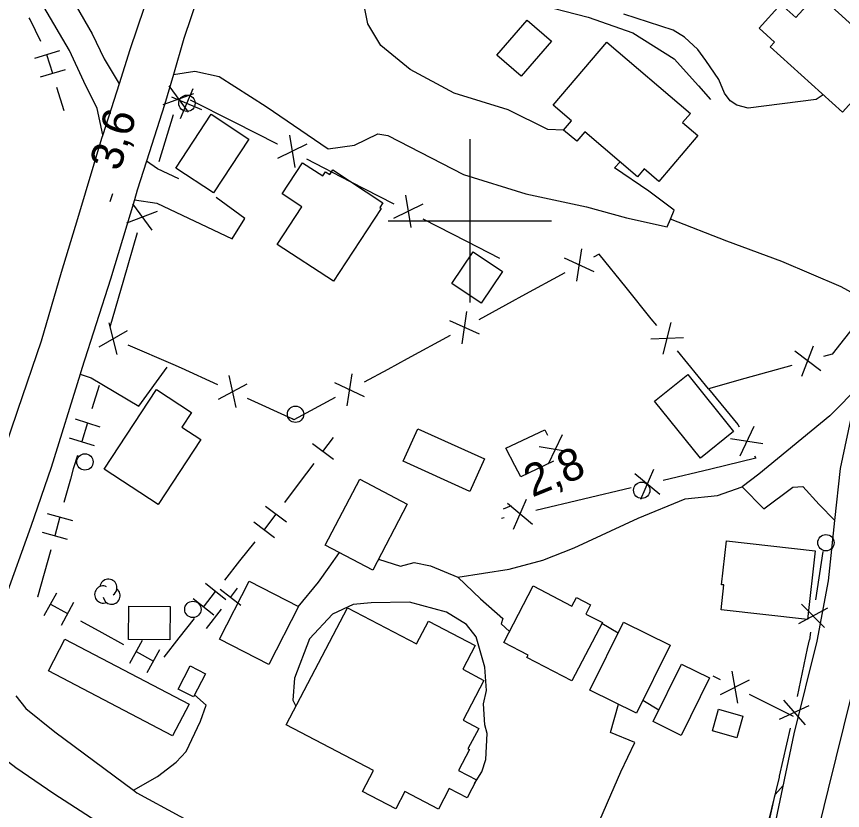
# Model space of a CAD drawing. Extents: x 362852 to 366875, y 5563573 to 5566479.
# Drawn here: x 363544.5 to 363645.6, y 5564327.8 to 5564425 of the extents above; entities that cross this region are included whole.
import ezdxf

# ---------------------------------------------------------------- set-up
doc = ezdxf.new("R2010")
doc.units = 0
for name, color, linetype in [('Niveau 19', 7, 'Continuous'), ('Niveau 2', 7, 'Continuous'), ('Niveau 21', 7, 'Continuous'), ('Niveau 22', 7, 'Continuous'), ('Niveau 3', 7, 'Continuous'), ('Niveau 31', 7, 'Continuous'), ('Niveau 36', 7, 'Continuous'), ('Niveau 37', 7, 'Continuous'), ('Niveau 44', 7, 'Continuous'), ('Niveau 61', 7, 'Continuous')]:
    doc.layers.add(name, color=color, linetype=linetype)

msp = doc.modelspace()

# ---------------------------------------------------------------- linework, layer by layer
at = {"layer": 'Niveau 19'}
for points in [[(363555.06, 5564410.53), (363554.35, 5564413.76), (363552.74, 5564417.08), (363550.97, 5564420.84), (363547.82, 5564426.2), (363545.6, 5564429.8), (363542.71, 5564430.86), (363542.49, 5564434.61), (363541.27, 5564438.82), (363543.56, 5564440.35), (363544.37, 5564439.68), (363545.12, 5564436.85), (363545.65, 5564435.43), (363546.72, 5564433.62), (363550.3, 5564428.94), (363553.77, 5564422.9), (363555.22, 5564419.83), (363557.05, 5564416.78)], [(363611.48, 5564411.11), (363609.53, 5564411.2), (363604.68, 5564413.59), (363598.08, 5564415.62), (363592.69, 5564418.54), (363589.08, 5564421.47), (363587.5, 5564424.11), (363586.54, 5564429.01)], [(363563.69, 5564417.91), (363566.34, 5564418.31), (363569.29, 5564417.68), (363575.06, 5564414.01), (363582.63, 5564408.8), (363585.88, 5564409.25), (363588.74, 5564410.64), (363589.95, 5564410.46), (363599.24, 5564405.69), (363606.84, 5564403.31), (363614.27, 5564401.71), (363619.16, 5564400.36), (363624.17, 5564399.25), (363624.57, 5564400.21), (363625.02, 5564401.32), (363621.93, 5564403.61), (363617.69, 5564406.47), (363618.39, 5564407.21)], [(363564.36, 5564405.14), (363561.75, 5564406.37), (363560.4, 5564407.3)], [(363558.92, 5564402.58), (363561.68, 5564402.14), (363570.89, 5564397.8), (363572.45, 5564400.29), (363568.92, 5564402.87)], [(363552.27, 5564381.21), (363553.61, 5564380.76), (363559.48, 5564377.29), (363562.95, 5564382.06)], [(363647.85, 5564379.9), (363644.08, 5564376.12), (363635.38, 5564368.96), (363633.34, 5564367.42), (363635.98, 5564364.71), (363639.54, 5564367.39), (363640.76, 5564367.47), (363642.75, 5564365.26), (363644.67, 5564363.3)], [(363578.99, 5564352.71), (363581.48, 5564355.76), (363582.79, 5564357.56), (363584.04, 5564359.36)], [(363588.8, 5564358.58), (363591.52, 5564357.71), (363593.18, 5564358.14), (363595.17, 5564357.73), (363598.51, 5564356.34), (363601.3, 5564353.72), (363604.05, 5564351.29), (363603.82, 5564350.63), (363604.85, 5564349.69)], [(363600.57, 5564331.1), (363601.48, 5564332.52), (363601.96, 5564334.04), (363602.1, 5564337.21), (363601.84, 5564338.29), (363601.67, 5564340.84), (363602.02, 5564342.47), (363601.82, 5564345.33), (363600.79, 5564349.05), (363599.6, 5564350.55), (363597.14, 5564352.08), (363592.59, 5564353.29), (363587.9, 5564353.21), (363585.72, 5564353.02), (363583.19, 5564351.81), (363580.35, 5564348.82), (363578.53, 5564344), (363578.32, 5564341.3), (363578.7, 5564340.56)], [(363558.81, 5564330.27), (363561.77, 5564331.96), (363564.02, 5564333.68), (363565.25, 5564335.02), (363567.02, 5564338.71), (363567.72, 5564340.68), (363566.3, 5564341.94)], [(363602.43, 5564305.71), (363603.08, 5564307.97), (363605.47, 5564317.13), (363607.76, 5564321.66), (363611.98, 5564323.81), (363614.65, 5564323.66), (363615.1, 5564324.71), (363618.47, 5564332.51), (363620.21, 5564336.12), (363617.23, 5564337.33), (363618.2, 5564340.8)]]:
    msp.add_lwpolyline(points, dxfattribs=at)
at = {"layer": 'Niveau 2'}
for points in [[(363643.3, 5564415.44), (363643.28, 5564415.41), (363642.39, 5564414.85), (363634.08, 5564413.8), (363632.68, 5564414.15), (363631.89, 5564414.69), (363631.17, 5564415.65), (363630.48, 5564417.29), (363628.88, 5564419.63), (363627.93, 5564420.98), (363626.3, 5564422.49), (363624.88, 5564423.33), (363618.86, 5564425.31)], [(363630.11, 5564296.3), (363631.72, 5564301.26), (363633.31, 5564311.19), (363637.4, 5564329.75), (363638.37, 5564330.84)]]:
    msp.add_lwpolyline(points, dxfattribs=at)
at = {"layer": 'Niveau 21'}
for points in [[(363567.57, 5564430.1), (363564.97, 5564422.33), (363563.69, 5564417.91), (363562.62, 5564414.2), (363560.4, 5564407.3), (363559.27, 5564403.77), (363558.92, 5564402.58), (363556, 5564392.86), (363552.49, 5564381.92), (363552.27, 5564381.21), (363548.72, 5564369.8), (363546.25, 5564362.56), (363543.01, 5564353.59)], [(363637.3, 5564325.71), (363639.69, 5564337.17), (363642.51, 5564348.52), (363643.91, 5564355.92), (363644.67, 5564363.3), (363645.37, 5564369.67), (363646.94, 5564376.99), (363647.85, 5564379.9), (363649.21, 5564384.27), (363651.61, 5564388.52), (363651.9, 5564389.03), (363655.63, 5564394.16), (363659.15, 5564398.59), (363663.85, 5564403.19), (363666.53, 5564405.35), (363668.71, 5564407.11), (363675.16, 5564411.89), (363681.3, 5564416.36), (363688.42, 5564421.37), (363695.85, 5564426.51)], [(363640.79, 5564317.62), (363643.9, 5564330.42), (363646.74, 5564341.82), (363646.95, 5564342.83), (363648.25, 5564349.17), (363648.9, 5564352.83), (363649.77, 5564357.76), (363650.96, 5564366.09), (363651.8, 5564371.81), (363652.2, 5564374.55), (363652.42, 5564375.45), (363653.54, 5564380), (363654.68, 5564382.16), (363655.91, 5564384.5), (363659.41, 5564389.93), (363665.13, 5564396.28), (363672.12, 5564402.17), (363682.05, 5564409.67), (363683.61, 5564410.8), (363688.13, 5564414.08), (363694.63, 5564418.77), (363702.37, 5564424.02), (363706.58, 5564426.58)], [(363560.11, 5564426.13), (363558.38, 5564420.95), (363557.05, 5564416.78), (363555.06, 5564410.53)], [(363555.06, 5564410.53), (363554.91, 5564410.06), (363551.94, 5564400.23), (363549.96, 5564393.68), (363547.49, 5564385.26), (363544.6, 5564376.78), (363541.88, 5564368.81), (363539.62, 5564362.17), (363538.2, 5564358.72), (363537.35, 5564357.61), (363534.82, 5564355.38), (363531.88, 5564353.27), (363525.35, 5564348.27), (363519.5, 5564344.02), (363514.96, 5564339.96), (363511.34, 5564336.17), (363507.08, 5564331.56), (363504.28, 5564328.31), (363501.06, 5564324.4)], [(363505.27, 5564323.24), (363510.95, 5564329.86), (363515.41, 5564334.78), (363521.59, 5564340.76), (363523.48, 5564341.92), (363525.41, 5564342.68), (363527.19, 5564342.92), (363529.19, 5564342.76), (363531.82, 5564342.17), (363535.37, 5564340.21), (363539.39, 5564336.89), (363544.42, 5564333.03), (363549.06, 5564329.88), (363556.9, 5564324.78)], [(363544.4, 5564341.81), (363545.64, 5564340.25), (363549.19, 5564337.4), (363558.81, 5564330.27)], [(363558.81, 5564330.27), (363559.23, 5564329.96), (363569.77, 5564324.24)]]:
    msp.add_lwpolyline(points, dxfattribs=at)
at = {"layer": 'Niveau 22'}
for points in [[(363586.11, 5564432.71), (363591.76, 5564431.4), (363598.2, 5564429.49), (363603.14, 5564427.94), (363607.52, 5564426.73), (363614.47, 5564424.92), (363619.94, 5564423.01), (363625.03, 5564419.83), (363628.01, 5564416.52), (363629.45, 5564414.87)], [(363651.61, 5564388.52), (363649.46, 5564389.72), (363645.48, 5564391.93), (363638.21, 5564395), (363631.48, 5564397.52), (363624.57, 5564400.21)], [(363598.51, 5564356.34), (363604.82, 5564357.35), (363608.94, 5564358.42), (363612.77, 5564359.95), (363620.6, 5564363.6), (363626.38, 5564365.94), (363630.31, 5564366.35), (363633.34, 5564367.42)]]:
    msp.add_lwpolyline(points, dxfattribs=at)
at = {"layer": 'Niveau 3'}
for p, q in [((363555.97, 5564402.36), (363556.27, 5564403.36)), ((363604.13, 5564364.74), (363605.09, 5564365.13))]:
    msp.add_line(p, q, dxfattribs=at)
at = {"layer": 'Niveau 31'}
for points in [[(363650.6, 5564420.52), (363651.46, 5564419.75), (363645.64, 5564413.32), (363636.79, 5564421.32), (363637.31, 5564421.89), (363635.43, 5564423.6), (363638.09, 5564426.55), (363639.91, 5564424.89), (363642.56, 5564427.82), (363649.01, 5564421.98), (363650.06, 5564423.14), (363651.66, 5564421.69), (363650.6, 5564420.52)], [(363609.99, 5564422.01), (363606.28, 5564417.72), (363603.3, 5564420.3), (363607.02, 5564424.59), (363609.99, 5564422.01)], [(363613.08, 5564409.74), (363611.48, 5564411.11), (363612.46, 5564412.26), (363610.21, 5564414.18), (363616.78, 5564421.88), (363627, 5564413.16), (363626.04, 5564412.03), (363627.91, 5564410.44), (363623.12, 5564404.83), (363621.34, 5564406.35), (363620.52, 5564405.39), (363614.07, 5564410.9), (363613.08, 5564409.74)], [(363572.94, 5564410.01), (363568.6, 5564403.42), (363563.99, 5564406.45), (363568.33, 5564413.04), (363572.94, 5564410.01)], [(363589.14, 5564401.51), (363584, 5564393.66), (363583.31, 5564392.61), (363576.42, 5564397.11), (363579.43, 5564401.72), (363577.01, 5564403.3), (363579.51, 5564407.11), (363581.99, 5564405.49), (363582.33, 5564406), (363582.84, 5564405.66), (363583.21, 5564406.23), (363589.35, 5564402.21), (363588.97, 5564401.62), (363589.14, 5564401.51)], [(363603.98, 5564393.78), (363601.38, 5564389.92), (363597.81, 5564392.33), (363600.41, 5564396.18), (363603.98, 5564393.78)], [(363626.67, 5564381.17), (363632.28, 5564374.19), (363628.23, 5564370.93), (363622.61, 5564377.9), (363626.67, 5564381.17)], [(363567.07, 5564373.2), (363561.85, 5564365.25), (363555.24, 5564369.59), (363561.64, 5564379.34), (363565.92, 5564376.53), (363564.74, 5564374.73), (363567.07, 5564373.2)], [(363593.62, 5564374.53), (363601.81, 5564370.83), (363600.01, 5564366.86), (363591.83, 5564370.57), (363593.62, 5564374.53)], [(363592.33, 5564365.31), (363588.1, 5564357.23), (363582.28, 5564360.28), (363586.51, 5564368.35), (363592.33, 5564365.31)], [(363630.83, 5564355.42), (363631.43, 5564360.82), (363642.29, 5564359.6), (363641.35, 5564351.18), (363630.75, 5564352.36), (363631.09, 5564355.4), (363630.83, 5564355.42)], [(363569.35, 5564348.75), (363572.98, 5564355.85), (363579.02, 5564352.76), (363575.39, 5564345.66), (363569.35, 5564348.75)], [(363616.22, 5564350.79), (363612.5, 5564343.66), (363606.99, 5564346.53), (363607.14, 5564346.82), (363604.17, 5564348.37), (363607.77, 5564355.28), (363612.5, 5564352.81), (363613.05, 5564353.87), (363614.79, 5564352.96), (363614.21, 5564351.84), (363616.22, 5564350.79)], [(363558.23, 5564352.8), (363563.31, 5564352.77), (363563.28, 5564348.7), (363558.21, 5564348.73), (363558.23, 5564352.8)], [(363594.92, 5564350.98), (363600.66, 5564347.97), (363599.15, 5564345.07), (363601.72, 5564343.72), (363599.16, 5564338.83), (363601.08, 5564337.83), (363599.77, 5564335.33), (363599.95, 5564335.23), (363598.62, 5564332.69), (363600.8, 5564331.55), (363599.65, 5564329.34), (363597.46, 5564330.48), (363596.14, 5564327.94), (363592.03, 5564330.09), (363590.93, 5564327.97), (363586.84, 5564330.11), (363588.18, 5564332.67), (363577.5, 5564338.25), (363585, 5564352.6), (363593.46, 5564348.18), (363594.92, 5564350.98)], [(363550.42, 5564348.77), (363565.63, 5564340.81), (363563.59, 5564336.92), (363548.39, 5564344.88), (363550.42, 5564348.77)], [(363564.3, 5564342.65), (363565.77, 5564345.48), (363567.64, 5564344.51), (363566.16, 5564341.68), (363564.3, 5564342.65)], [(363622.44, 5564338.66), (363625.91, 5564345.72), (363629.34, 5564344.03), (363625.87, 5564336.98), (363622.44, 5564338.66)], [(363633.43, 5564339.35), (363632.67, 5564336.69), (363629.69, 5564337.54), (363630.45, 5564340.19), (363633.43, 5564339.35)]]:
    msp.add_lwpolyline(points, dxfattribs=at)
msp.add_lwpolyline([(363624.52, 5564348.03), (363620.41, 5564339.71), (363614.7, 5564342.52), (363618.8, 5564350.85), (363624.52, 5564348.03)], close=True, dxfattribs=at)
at = {"layer": 'Niveau 36'}
for p, q in [((363564.58, 5564412.53), (363566.13, 5564416.2)), ((363567.19, 5564413.59), (363563.52, 5564415.14))]:
    msp.add_line(p, q, dxfattribs=at)
for centre in [(363565.36, 5564414.39), (363578.65, 5564376.3), (363552.87, 5564370.47), (363621.04, 5564367), (363643.6, 5564360.58), (363566.08, 5564352.41)]:
    msp.add_circle(centre, 1, dxfattribs=at)
at = {"layer": 'Niveau 37'}
for p, q in [((363546.14, 5564424.66), (363546.05, 5564424.85)), ((363547.48, 5564421.98), (363546.14, 5564424.66)), ((363550.31, 5564413.45), (363549.44, 5564416.32)), ((363563.13, 5564416.52), (363565.49, 5564413.29)), ((363562.43, 5564414.23), (363566.19, 5564415.59)), ((363565.74, 5564414.82), (363571.1, 5564412.12)), ((363561.97, 5564407.26), (363563.72, 5564413)), ((363577.9, 5564410.47), (363578.56, 5564406.53)), ((363580.03, 5564409.37), (363576.43, 5564407.63)), ((363580.01, 5564407.58), (363585.34, 5564404.83)), ((363585.34, 5564404.83), (363590.67, 5564402.07)), ((363592.11, 5564403.13), (363592.78, 5564399.18)), ((363558.67, 5564402.06), (363561.07, 5564398.86)), ((363594.25, 5564402.03), (363590.65, 5564400.28)), ((363557.99, 5564399.76), (363561.74, 5564401.17)), ((363594.23, 5564400.24), (363599.57, 5564397.5)), ((363557.62, 5564392.79), (363559.3, 5564398.55)), ((363599.57, 5564397.5), (363603.63, 5564395.42)), ((363613.1, 5564392.61), (363613.69, 5564396.57)), ((363615.21, 5564393.76), (363611.58, 5564395.42)), ((363611.64, 5564393.63), (363606.36, 5564390.77)), ((363555.94, 5564387.03), (363557.62, 5564392.79)), ((363599.06, 5564384.95), (363599.63, 5564388.91)), ((363556.8, 5564383.61), (363555.85, 5564387.5)), ((363601.17, 5564386.11), (363597.53, 5564387.76)), ((363623.68, 5564383.67), (363624.64, 5564387.56)), ((363554.59, 5564384.55), (363558.06, 5564386.55)), ((363597.59, 5564385.96), (363592.33, 5564383.08)), ((363622.16, 5564385.53), (363626.16, 5564385.7)), ((363563.68, 5564382.41), (363558.16, 5564384.77)), ((363629.22, 5564379.42), (363625.42, 5564384.07)), ((363642.96, 5564381.62), (363639.78, 5564384.05)), ((363640.65, 5564380.97), (363642.09, 5564384.7)), ((363639.44, 5564382.29), (363633.66, 5564380.67)), ((363571.38, 5564377.14), (363570.54, 5564381.05)), ((363584.98, 5564377.32), (363585.59, 5564381.27)), ((363554.6, 5564379.84), (363553.71, 5564376.97)), ((363569.2, 5564378.14), (363572.72, 5564380.04)), ((363587.1, 5564378.45), (363583.48, 5564380.14)), ((363633.66, 5564380.67), (363629.22, 5564379.42)), ((363578.22, 5564375.74), (363572.77, 5564378.25)), ((363634.75, 5564374.79), (363633.06, 5564371.17)), ((363611.31, 5564373.78), (363609.58, 5564370.18)), ((363635.88, 5564372.68), (363631.93, 5564373.29)), ((363605.52, 5564370.05), (363604.4, 5564372.17)), ((363612.42, 5564371.66), (363608.47, 5564372.3)), ((363579.13, 5564367.89), (363580.93, 5564370.29)), ((363623.26, 5564366.47), (363620.18, 5564369.03)), ((363620.93, 5564365.92), (363622.52, 5564369.59)), ((363629.5, 5564369.6), (363623.66, 5564368.21)), ((363551.09, 5564368.37), (363550.28, 5564365.48)), ((363577.33, 5564365.49), (363579.13, 5564367.89)), ((363619.77, 5564367.29), (363613.93, 5564365.91)), ((363605.35, 5564362.25), (363606.95, 5564365.91)), ((363613.93, 5564365.91), (363608.09, 5564364.53)), ((363607.68, 5564362.8), (363604.61, 5564365.36)), ((363604.2, 5564363.62), (363603.88, 5564363.54)), ((363571.85, 5564358.35), (363573.71, 5564360.7)), ((363548.68, 5564359.7), (363547.87, 5564356.8)), ((363643.22, 5564359.51), (363642.32, 5564353.58)), ((363569.99, 5564355.99), (363571.85, 5564358.35)), ((363567.75, 5564350.07), (363569.58, 5564352.45)), ((363643.77, 5564352.55), (363640.25, 5564350.66)), ((363643.41, 5564350.18), (363640.61, 5564353.03)), ((363552.33, 5564351.02), (363554.95, 5564349.56)), ((363564.41, 5564348.93), (363566.27, 5564351.28)), ((363618.14, 5564349.5), (363616.15, 5564350.67)), ((363554.95, 5564349.56), (363557.58, 5564348.11)), ((363641.71, 5564349.62), (363641.57, 5564348.68)), ((363562.55, 5564346.57), (363564.41, 5564348.93)), ((363641.35, 5564347.63), (363641.57, 5564348.68)), ((363640.12, 5564341.76), (363641.35, 5564347.63)), ((363632.82, 5564340.92), (363632.11, 5564344.86)), ((363630.67, 5564343.78), (363629.8, 5564344.22)), ((363630.67, 5564342), (363634.25, 5564343.78)), ((363639.61, 5564339.3), (363634.25, 5564341.99)), ((363621.19, 5564341.3), (363623.15, 5564340.11)), ((363637.91, 5564338.95), (363641.53, 5564340.64)), ((363638.4, 5564341.3), (363641.04, 5564338.29)), ((363637.93, 5564332), (363639.28, 5564337.85))]:
    msp.add_line(p, q, dxfattribs=at)
for points in [[(363549.75, 5564420.8), (363546.69, 5564419.88)], [(363548.92, 5564418.04), (363548.22, 5564420.34)], [(363550.45, 5564418.51), (363547.39, 5564417.58)], [(363571.1, 5564412.12), (363576.42, 5564409.44), (363576.46, 5564409.42)], [(363619.12, 5564391.83), (363615.82, 5564395.9), (363615.15, 5564395.54)], [(363622.89, 5564387.16), (363622.2, 5564388.01), (363619.12, 5564391.83)], [(363606.36, 5564390.77), (363605.17, 5564390.12), (363601.1, 5564387.89)], [(363647.38, 5564387.52), (363644.36, 5564383.67), (363643.29, 5564383.37)], [(363592.33, 5564383.08), (363589.96, 5564381.78), (363587.05, 5564380.23)], [(363569.14, 5564379.93), (363564.7, 5564381.97), (363563.68, 5564382.41)], [(363629.22, 5564379.42), (363632.81, 5564375.05), (363632.97, 5564374.75)], [(363583.52, 5564378.35), (363578.44, 5564375.64), (363578.22, 5564375.74)], [(363551.65, 5564375.73), (363554.71, 5564374.78)], [(363553.18, 5564375.25), (363552.47, 5564372.96)], [(363604.4, 5564372.17), (363609.19, 5564374.39), (363609.52, 5564373.75)], [(363550.94, 5564373.43), (363554, 5564372.49)], [(363583.29, 5564370.77), (363580.73, 5564372.69)], [(363582.01, 5564371.73), (363583.32, 5564373.48)], [(363551.94, 5564371.24), (363551.44, 5564369.63), (363551.09, 5564368.37)], [(363634.85, 5564371.22), (363635.01, 5564370.92), (363629.5, 5564369.6)], [(363610.24, 5564370.58), (363606.25, 5564368.66), (363605.52, 5564370.05)], [(363577.53, 5564363.09), (363574.97, 5564365.01)], [(363548.26, 5564364.17), (363551.34, 5564363.31)], [(363549.8, 5564363.74), (363549.16, 5564361.43)], [(363574.81, 5564362.13), (363576.25, 5564364.05)], [(363576.09, 5564361.17), (363573.53, 5564363.09)], [(363547.62, 5564361.86), (363550.7, 5564361)], [(363547.87, 5564356.8), (363547.07, 5564353.92), (363547.07, 5564353.92)], [(363570.13, 5564353.59), (363567.62, 5564355.57)], [(363567.39, 5564352.7), (363568.87, 5564354.58)], [(363571.95, 5564352.9), (363569.41, 5564354.85)], [(363570.68, 5564353.87), (363571.56, 5564355.02)], [(363547.88, 5564351.65), (363549.42, 5564354.45)], [(363568.64, 5564351.7), (363566.13, 5564353.69)], [(363548.65, 5564353.05), (363550.75, 5564351.89)], [(363549.98, 5564350.49), (363551.52, 5564353.29)], [(363558.38, 5564345.84), (363559.93, 5564348.64)], [(363560.48, 5564344.68), (363562.03, 5564347.48)], [(363559.15, 5564347.24), (363561.25, 5564346.08)], [(363636.53, 5564326.17), (363637.9, 5564331.85), (363637.93, 5564332)]]:
    msp.add_lwpolyline(points, dxfattribs=at)
at = {"layer": 'Niveau 44'}
for centre, start, end in [((363555.74, 5564355.06), 304.3592, 171.8163), ((363555.1, 5564354.23), 66.2054, 291.894), ((363556.13, 5564354.09), 189.0269, 51.7112)]:
    msp.add_arc(centre, 1.05, start, end, dxfattribs=at)
at = {"layer": 'Niveau 61'}
for p, q in [((363600, 5564410), (363600, 5564390)), ((363590, 5564400), (363610, 5564400))]:
    msp.add_line(p, q, dxfattribs=at)

# ---------------------------------------------------------------- texts
at = {"layer": 'Niveau 3'}
for s, rotation, p in [('3,6  ', 73.225, (363557.12, 5564405.95)), ('2,8  ', 22.09, (363607.64, 5564366.1))]:
    msp.add_text(s, height=3.93, rotation=rotation, dxfattribs=at).set_placement(p)

doc.saveas('drawing.dxf')
